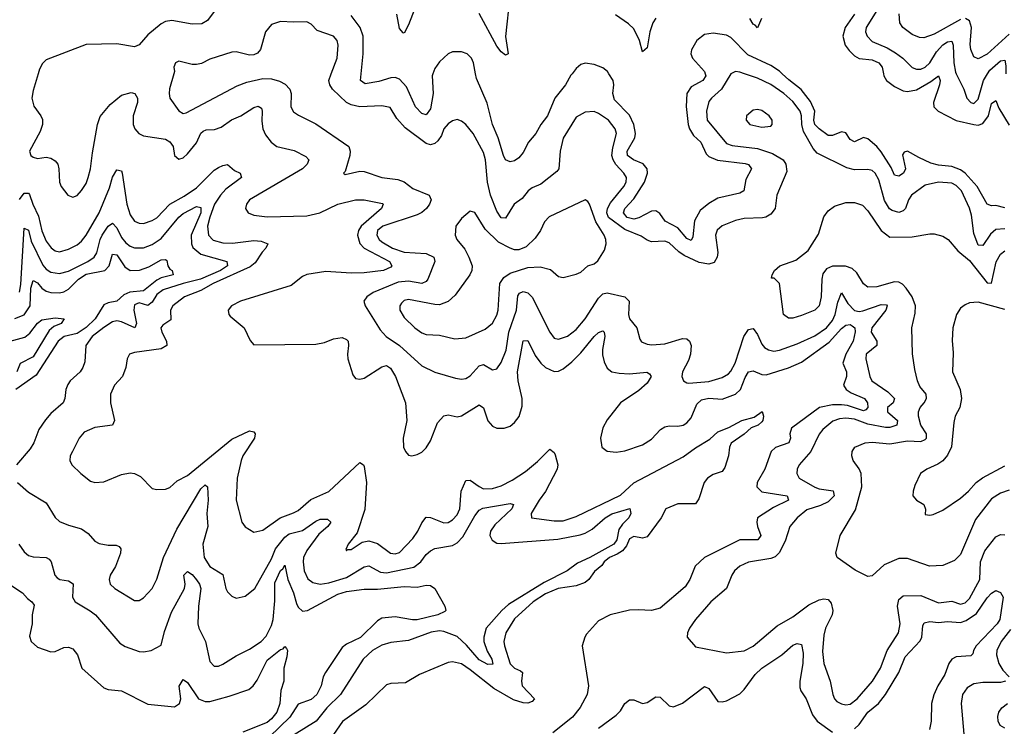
# Model space of a CAD drawing. Header units: inches. Extents: x 1694797 to 1849917, y 907313 to 1017959.
# Tile 452 of 656: x 1771290 to 1775748, y 967046 to 970245. Entities that reach past the tile are written whole.
import ezdxf

# ---------------------------------------------------------------- set-up
doc = ezdxf.new("R2010")
doc.units = ezdxf.units.IN
doc.header["$MEASUREMENT"] = 0
doc.layers.add('B7976', color=7, linetype='Continuous')
doc.layers.add('B7977', color=7, linetype='Continuous')

msp = doc.modelspace()

# ---------------------------------------------------------------- linework, layer by layer
at = {"layer": 'B7976', "color": 5}
for points, elevation in [([(1771372.9, 970000), (1771350, 969923.7), (1771345, 969890), (1771352.9, 969852.9), (1771384.5, 969810), (1771392.2, 969792.2), (1771393.2, 969770), (1771381.7, 969738.3), (1771333.4, 969650), (1771340.5, 969630), (1771350, 969622.4), (1771370, 969617), (1771410, 969622), (1771430, 969617.7), (1771450, 969605.5), (1771461.9, 969590), (1771467.5, 969570), (1771469.5, 969510), (1771478, 969490), (1771507.1, 969450), (1771530, 969441.4), (1771550, 969449.4), (1771570, 969471), (1771590, 969503.5), (1771599.7, 969530), (1771610.8, 969570), (1771618.7, 969641.3), (1771642.1, 969770), (1771653.4, 969806.6), (1771698.9, 969861.1), (1771750, 969902.9), (1771794.9, 969914.9), (1771810.9, 969910.9), (1771822.9, 969890), (1771822.5, 969870), (1771803.2, 969810), (1771803.7, 969770), (1771810.8, 969750), (1771829.5, 969729.5), (1771850, 969718.9), (1771950, 969703.2), (1771970, 969692.5), (1771983.9, 969670), (1771990.1, 969630.1), (1772010, 969612.9), (1772030, 969619.1), (1772050, 969636.8), (1772090, 969687.5), (1772109.5, 969730.5), (1772120.1, 969739.9), (1772133.2, 969746.8), (1772171.6, 969748.4), (1772202.1, 969757.9), (1772248.9, 969791.1), (1772290.8, 969809.2), (1772350, 969846.9), (1772370, 969853.9), (1772384.6, 969844.6), (1772387.8, 969830), (1772385.8, 969785.8), (1772390.2, 969750), (1772403.2, 969723.2), (1772428.1, 969690), (1772454.4, 969670), (1772532.9, 969652.9), (1772585.6, 969625.6), (1772599.3, 969610), (1772591, 969590), (1772569.5, 969570), (1772330.7, 969430), (1772316, 969410), (1772311.8, 969390), (1772324.8, 969370), (1772350, 969359.9), (1772410, 969352), (1772590, 969357.6), (1772648.9, 969370), (1772730, 969410.1), (1772810, 969429.2), (1772850, 969428.9), (1772932.4, 969412.4), (1772935.2, 969410), (1772928, 969390), (1772836, 969310), (1772823.2, 969290), (1772818.8, 969270), (1772830, 969231), (1772850, 969210.6), (1772964.1, 969150), (1772974.8, 969130), (1772970, 969125.2), (1772937.6, 969110), (1772850, 969099.3), (1772790, 969097.7), (1772675.2, 969104.8), (1772590, 969090.8), (1772570, 969082), (1772518.4, 969041.6), (1772290, 968970.4), (1772249.2, 968950), (1772233.2, 968930), (1772236.9, 968910), (1772243, 968903), (1772305.5, 968850), (1772332.9, 968792.9), (1772350, 968773), (1772630, 968775.4), (1772670, 968784.1), (1772710, 968800.1), (1772750, 968805.7), (1772770, 968797.6), (1772776.9, 968790), (1772779.1, 968770), (1772773.1, 968730), (1772776, 968710), (1772797.4, 968637.4), (1772810, 968620.5), (1772830, 968617), (1772850, 968621.5), (1772930, 968674), (1772950, 968679.8), (1772967.8, 968667.8), (1772991.1, 968630), (1773036.8, 968510), (1773042.9, 968430), (1773025.5, 968350), (1773027.8, 968310), (1773036, 968290), (1773050, 968273.7), (1773064.7, 968270), (1773090, 968276), (1773110, 968287.6), (1773130, 968307.2), (1773150, 968338.9), (1773180.9, 968419.1), (1773210, 968450.9), (1773230, 968455.9), (1773270, 968447.3), (1773290, 968451.6), (1773370, 968501.4), (1773390, 968487.2), (1773410, 968428.9), (1773430, 968404.4), (1773450, 968395.2), (1773483.9, 968396.1), (1773510, 968405.2), (1773530, 968421.2), (1773551.4, 968448.6), (1773564.2, 968495.8), (1773564.3, 968530), (1773546.4, 968610), (1773543.7, 968650), (1773570, 968791.5), (1773590, 968792.4), (1773624.3, 968724.3), (1773650, 968689.4), (1773670, 968670.9), (1773710, 968652.6), (1773730, 968653.7), (1773750, 968663.8), (1773790, 968696.2), (1773830, 968737.4), (1773890, 968811.3), (1773910, 968828.4), (1773930, 968836.5), (1773936.5, 968830), (1773938.8, 968810), (1773928, 968752), (1773927.9, 968727.9), (1773935.4, 968695.4), (1773950, 968667.1), (1773971.2, 968651.2), (1774004.1, 968644.1), (1774050, 968641.1), (1774129.3, 968649.3), (1774141.8, 968641.8), (1774148.3, 968630), (1774130, 968599.8), (1774093.1, 968566.9), (1774009.3, 968510), (1773950, 968433.3), (1773930, 968396.8), (1773920.1, 968350), (1773924.9, 968310), (1773950, 968292.2), (1773990, 968287.5), (1774030, 968293.5), (1774110, 968319.8), (1774150, 968345.7), (1774191, 968389), (1774210, 968401.5), (1774230, 968406.2), (1774270, 968404.5), (1774293.8, 968410), (1774310, 968420.1), (1774330, 968442.2), (1774355.7, 968504.3), (1774376.4, 968523.6), (1774410, 968531.6), (1774470, 968526.9), (1774531, 968549), (1774554, 968570), (1774574.5, 968625.5), (1774590, 968650.8), (1774610, 968655.1), (1774650, 968638.5), (1774670, 968636.8), (1774770, 968669.2), (1774830, 968694.9), (1774954.9, 968785.1), (1775010, 968847.2), (1775030, 968862.5), (1775050, 968864.6), (1775059.3, 968859.3), (1775070.6, 968850), (1775071.9, 968831.9), (1775064.2, 968790), (1775031, 968730), (1775016.9, 968690), (1775033.6, 968650), (1775033, 968630), (1775020.4, 968590), (1775032.5, 968570), (1775055.1, 968555.1), (1775114.8, 968530), (1775129.1, 968510), (1775129.5, 968490), (1775121.2, 968478.8), (1775110, 968473.7), (1775037.6, 968497.6), (1775010, 968500.8), (1774970, 968501.3), (1774911.4, 968488.6), (1774784.8, 968395.2), (1774776.8, 968370), (1774779.3, 968350), (1774771.6, 968330), (1774711.2, 968308.8), (1774692.5, 968290), (1774663.9, 968210), (1774629, 968150), (1774627.3, 968130), (1774650, 968107.6), (1774764.9, 968090), (1774770.2, 968070.2), (1774703.4, 968036.6), (1774630.9, 967990), (1774626.7, 967970), (1774629.6, 967950.4), (1774645.1, 967910), (1774631.7, 967890), (1774549.7, 967890.3), (1774389.6, 967810.4), (1774348.3, 967771.7), (1774324.6, 967710), (1774302.2, 967677.8), (1774190, 967581.4), (1774150, 967569.8), (1774090, 967574.1), (1774050, 967571.7), (1773963, 967550), (1773910, 967523.5), (1773856.2, 967463.8), (1773847.9, 967450), (1773836.5, 967410), (1773865.5, 967230), (1773859.2, 967190), (1773828.1, 967131.9), (1773792.9, 967087.1), (1773703.2, 967016.8)], 720), ([(1771987.6, 970000), (1771967.7, 969932.3), (1771965.6, 969910), (1771969.6, 969889.6), (1772010, 969831.5), (1772030, 969820.8), (1772042.7, 969822.7), (1772274.8, 969945.2), (1772317.5, 969962.5), (1772390, 969979.1), (1772430, 969976.6), (1772466.1, 969966.1), (1772492.3, 969952.3), (1772512.9, 969930), (1772519.3, 969910), (1772517.7, 969850), (1772530, 969827.2), (1772551.9, 969811.9), (1772630, 969773.2), (1772780.2, 969670), (1772786.4, 969650), (1772784.5, 969630), (1772763, 969557), (1772756, 969550), (1772763.8, 969543.8), (1772830, 969559.7), (1772850, 969557.1), (1772930, 969530.1), (1773002, 969522), (1773030.6, 969510.6), (1773070, 969480.6), (1773143.1, 969450), (1773152.1, 969430), (1773144.6, 969410), (1773130.9, 969390), (1773110, 969371.3), (1773090, 969361.1), (1772933.4, 969310), (1772910.2, 969290), (1772906.5, 969270), (1772917.1, 969250), (1772930, 969238.8), (1772977.2, 969210), (1773030, 969193.1), (1773130, 969186.2), (1773164.8, 969170), (1773169.6, 969150), (1773137.6, 969070), (1773130, 969059.9), (1773110, 969051.3), (1773050, 969060.7), (1773003.7, 969056.3), (1772890.8, 969009.2), (1772861.3, 968990), (1772848.4, 968970), (1772853.7, 968950), (1772921.1, 968841.1), (1772949, 968810), (1773009.7, 968769.7), (1773110, 968678), (1773170, 968649.2), (1773262.3, 968622.3), (1773290, 968617.2), (1773310, 968620.2), (1773330, 968632.1), (1773370, 968678), (1773390, 968683.5), (1773430, 968659.7), (1773450, 968663.6), (1773470, 968692.6), (1773491.6, 968748.4), (1773504.2, 968830), (1773539.3, 968930), (1773545.8, 968994.2), (1773553.2, 969006.8), (1773570, 969013.6), (1773590, 969007.8), (1773610, 968989.2), (1773690, 968830.3), (1773710, 968803.1), (1773730, 968798.5), (1773770, 968812.3), (1773810, 968843), (1773850, 968890.2), (1773910, 968984.1), (1773930, 969004.1), (1773950, 969008.4), (1774030.3, 968990), (1774049.3, 968970), (1774046.9, 968910), (1774050.9, 968890.9), (1774084.5, 968850), (1774098, 968798), (1774105.8, 968785.8), (1774130, 968775.8), (1774152.6, 968772.6), (1774210, 968778.1), (1774290, 968801.7), (1774310, 968799.8), (1774322.7, 968790), (1774330.6, 968770), (1774327.5, 968730), (1774318, 968702), (1774290.2, 968650), (1774287.1, 968630), (1774295.8, 968610), (1774310, 968600.2), (1774319.6, 968599.6), (1774410, 968607.6), (1774470, 968625.7), (1774498.3, 968641.7), (1774510, 968653.6), (1774529.9, 968690), (1774568.5, 968810), (1774590, 968841.6), (1774610, 968846.7), (1774630, 968820.3), (1774650, 968776.5), (1774661.6, 968761.6), (1774679.5, 968750), (1774705, 968745), (1774730, 968749.1), (1774810, 968776.9), (1774890, 968813.6), (1774942.9, 968850), (1774970, 968883), (1774982.3, 968910), (1774994.3, 968965.7), (1775010, 969008.2), (1775039.7, 968959.7), (1775070, 968928.3), (1775090, 968923.8), (1775106.6, 968926.6), (1775190, 968956.1), (1775213.9, 968953.9), (1775216.9, 968950), (1775210.8, 968930), (1775147.4, 968850), (1775144.6, 968830), (1775170.8, 968790), (1775171, 968770), (1775122.7, 968730), (1775120.7, 968710), (1775139.5, 968630), (1775148.5, 968610), (1775220.9, 968560.9), (1775250.1, 968530), (1775244.2, 968510), (1775218.3, 968490), (1775218.4, 968470), (1775264.1, 968430), (1775261.7, 968410), (1775230, 968398.4), (1775210, 968398.7), (1775130, 968414), (1775070, 968436.4), (1775030, 968441.3), (1775002, 968438), (1774972.1, 968427.9), (1774926.4, 968390), (1774910, 968368), (1774871.8, 968290), (1774819.1, 968230), (1774809.2, 968210), (1774808.1, 968190), (1774818.5, 968170), (1774890, 968128.2), (1774910, 968121.2), (1774972.7, 968112.7), (1774978, 968090), (1774950, 968062.4), (1774915.1, 968044.9), (1774853.9, 968026.1), (1774809.3, 967990), (1774776.9, 967950), (1774756.3, 967883.7), (1774729, 967831), (1774710, 967813.3), (1774690, 967805.3), (1774590, 967788.9), (1774550, 967771.5), (1774526.9, 967750), (1774514.3, 967730), (1774490.3, 967670), (1774418.5, 967610), (1774350, 967529.7), (1774322.2, 967490), (1774313.1, 967470), (1774312.4, 967450), (1774350, 967406), (1774490, 967378.8), (1774570, 967388.4), (1774610, 967409.3), (1774719.6, 967500.4), (1774790, 967541.2), (1774863.4, 967596.6), (1774910, 967618.4), (1774930, 967623.7), (1774950, 967620.7), (1774963.9, 967603.9), (1774970.7, 967570), (1774967.7, 967550), (1774938.8, 967490), (1774930, 967458), (1774924.2, 967384.2), (1774930.1, 967330.1), (1774959.3, 967250), (1774970.7, 967190.7), (1774979.7, 967170), (1774990, 967158.8), (1775010, 967147.9), (1775030, 967144), (1775050, 967146.3), (1775081.4, 967170), (1775151.2, 967250), (1775187.7, 967310), (1775217.2, 967390), (1775269.2, 967470), (1775275.9, 967510), (1775264, 967590), (1775270, 967620.3), (1775290, 967637.3), (1775370, 967638.8), (1775450, 967604.8), (1775510, 967612.1), (1775550, 967598.3), (1775570, 967605), (1775590, 967625.3), (1775636.4, 967710), (1775639.5, 967790), (1775659.4, 967840.6), (1775710, 967904.2), (1775730, 967913.8), (1775750, 967912.6)], 740), ([(1774509.8, 970000), (1774467.8, 969930), (1774421.7, 969890), (1774410, 969874), (1774399.2, 969830), (1774402.6, 969790), (1774490, 969684.1), (1774515, 969675), (1774630, 969661.3), (1774698.5, 969638.5), (1774745.9, 969610), (1774759, 969590), (1774762.7, 969557.3), (1774718.5, 969450), (1774710.2, 969390), (1774690, 969365.1), (1774668.5, 969351.5), (1774652.7, 969347.3), (1774570, 969345.4), (1774530, 969336.3), (1774470, 969312.2), (1774447.4, 969292.6), (1774440.5, 969270), (1774450.6, 969190.6), (1774447.8, 969170), (1774434.1, 969145.9), (1774410, 969137.7), (1774365.9, 969145.9), (1774297.9, 969177.9), (1774273.8, 969193.8), (1774230, 969234.6), (1774210, 969241.5), (1774150, 969238.7), (1774130, 969246.3), (1774104.3, 969264.3), (1774030, 969294.3), (1773955.7, 969350), (1773947.9, 969370), (1773951, 969390), (1773965, 969415), (1774025.6, 969490), (1774036.2, 969510), (1774037, 969530), (1774025.4, 969550), (1773989, 969589), (1773976.6, 969610), (1773971.5, 969630), (1773975, 969665), (1773992, 969730), (1773986.4, 969750), (1773955.9, 969790), (1773910, 969820.6), (1773890, 969829), (1773850, 969826.6), (1773810, 969803.1), (1773750, 969707.8), (1773736.1, 969650), (1773730.2, 969570), (1773722.1, 969557.9), (1773650, 969500.8), (1773610, 969482.9), (1773592.6, 969470), (1773564.4, 969435.6), (1773527.8, 969410), (1773490, 969345.8), (1773470, 969347.4), (1773450, 969378.2), (1773421.4, 969450), (1773408.4, 969510), (1773398, 969610), (1773390, 969643), (1773342.6, 969730), (1773310, 969770.9), (1773290, 969785.4), (1773270, 969792.8), (1773250, 969786.3), (1773230, 969774), (1773210.3, 969750), (1773199.2, 969720.8), (1773182.9, 969697.1), (1773170, 969685), (1773150, 969678.1), (1773130, 969684.7), (1773035.6, 969755.6), (1772997.2, 969797.2), (1772967.1, 969847.1), (1772930, 969855.5), (1772830, 969849.9), (1772790, 969859.5), (1772769.9, 969869.9), (1772705.6, 969930), (1772693.6, 969950), (1772688.9, 969970), (1772700.1, 970000)], 740), ([(1773160.9, 970000), (1773157.1, 969990), (1773162.4, 969910), (1773150, 969841.1), (1773130, 969813.8), (1773110, 969819.8), (1773082.1, 969850), (1773040.3, 969940.3), (1773010, 969975.5), (1772990, 969983.2), (1772970, 969981.3), (1772915.1, 969964.9), (1772853.9, 969953.9), (1772832.4, 969970), (1772835.6, 970000)], 720), ([(1773790.4, 970000), (1773785.8, 969994.2), (1773760.6, 969950), (1773712.6, 969890), (1773679, 969810), (1773649.3, 969770), (1773627, 969730), (1773594, 969690), (1773570, 969643.1), (1773550, 969619.8), (1773530, 969605.1), (1773510, 969601), (1773490, 969609.7), (1773480.2, 969630), (1773456.4, 969710), (1773430.3, 969770), (1773406.7, 969866.7), (1773358.2, 969978.2), (1773353.9, 970000)], 720), ([(1774393.2, 970000), (1774396.2, 969990), (1774382.9, 969970), (1774330, 969941.4), (1774310.1, 969910), (1774307.5, 969852.5), (1774315.7, 969770), (1774321.7, 969750), (1774340.7, 969720.7), (1774373.8, 969690), (1774398.2, 969638.2), (1774410, 969624.8), (1774448.6, 969608.6), (1774574.3, 969594.3), (1774589.5, 969589.5), (1774603.5, 969570), (1774578.1, 969521.9), (1774568.9, 969470), (1774550, 969460.2), (1774450, 969437), (1774410, 969413.3), (1774370, 969380.6), (1774345.5, 969334.5), (1774338.2, 969261.8), (1774330, 969245.9), (1774310, 969254), (1774270, 969301.8), (1774212.8, 969332.8), (1774187.4, 969367.4), (1774170, 969378.9), (1774150, 969377.8), (1774092.8, 969347.2), (1774070, 969342.5), (1774040.7, 969350), (1774023.2, 969370), (1774029.4, 969390), (1774070, 969433.2), (1774119.4, 969510), (1774132.6, 969550), (1774131.1, 969570), (1774112.5, 969592.5), (1774069, 969610), (1774041.4, 969630), (1774039.5, 969650), (1774074.7, 969710), (1774077.2, 969730), (1774070.6, 969770), (1774050, 969813.1), (1773982.4, 969882.4), (1773975.6, 969910), (1773979.9, 969950), (1773976.9, 969970), (1773957.9, 970000)], 720), ([(1775750, 969298.5), (1775710, 969294.5), (1775685.9, 969274.1), (1775650, 969222.5), (1775630, 969223.7), (1775610, 969276.3), (1775599.5, 969359.5), (1775590, 969392), (1775554.3, 969470), (1775530, 969494.9), (1775510, 969504.5), (1775450, 969509.4), (1775390, 969496.2), (1775327.2, 969450), (1775314.7, 969430), (1775300.7, 969390), (1775290, 969379), (1775270, 969372.4), (1775240.4, 969380.4), (1775228.6, 969388.6), (1775205.7, 969425.7), (1775179.5, 969519.5), (1775162.9, 969550), (1775150, 969561.4), (1775130, 969566.9), (1775070, 969564.7), (1775034.8, 969574.8), (1774901.1, 969641.1), (1774882.2, 969662.2), (1774839.1, 969739.1), (1774830.5, 969770), (1774828.9, 969810), (1774823.1, 969830), (1774790, 969874.5), (1774750, 969909.9), (1774690, 969951.9), (1774630, 969979.6), (1774571.4, 970000)], 740), ([(1775750, 969392.7), (1775710, 969403.4), (1775690, 969401.4), (1775670, 969409.8), (1775625.6, 969490), (1775570.3, 969550.3), (1775550, 969565.3), (1775510, 969580.3), (1775450, 969586.6), (1775415.7, 969595.7), (1775360.3, 969620.3), (1775310, 969649.2), (1775294.2, 969645.8), (1775287.3, 969632.7), (1775300.3, 969570), (1775291.7, 969550), (1775270, 969536.1), (1775250, 969541.2), (1775235.2, 969575.2), (1775190, 969646.4), (1775170, 969670.9), (1775130, 969705.6), (1775110, 969711.6), (1775070, 969691.6), (1775050, 969703.1), (1775030, 969732.8), (1775010, 969737.7), (1774970, 969720.3), (1774950, 969721), (1774909.4, 969750), (1774889.3, 969770), (1774885.1, 969790), (1774889.7, 969830), (1774870, 969874.9), (1774828.7, 969928.7), (1774772, 969972), (1774742.1, 970000)], 720), ([(1775200.7, 970000), (1775202.6, 969990), (1775214, 969970), (1775250, 969942), (1775290, 969922.1), (1775310, 969919.1), (1775350, 969927.9), (1775415.3, 969964.7), (1775450, 969991.1), (1775456.8, 969970), (1775455, 969950), (1775427.1, 969870), (1775428.5, 969850), (1775447.7, 969830), (1775530, 969788.7), (1775610, 969770.1), (1775630, 969768), (1775650, 969774.6), (1775675.8, 969810), (1775690, 969865.7), (1775710, 969878.3), (1775723.5, 969843.5), (1775770, 969767.3)], 720), ([(1775530.1, 970000), (1775565, 969930), (1775578.8, 969890), (1775596.3, 969870), (1775610, 969865.6), (1775630, 969884.6), (1775653.5, 969970), (1775672.3, 970000)], 740), ([(1771288.5, 969431.5), (1771310, 969459.5), (1771330, 969459.4), (1771333.7, 969453.7), (1771348.7, 969410), (1771375.2, 969355.2), (1771390, 969289.1), (1771410, 969241.8), (1771431.8, 969211.8), (1771450, 969198.7), (1771470, 969194.6), (1771510, 969206), (1771550, 969225.8), (1771570, 969242.3), (1771590, 969268.7), (1771649.5, 969370.5), (1771696.9, 969483.1), (1771710, 969531.3), (1771730, 969565.5), (1771750, 969560.3), (1771753.9, 969550), (1771774.4, 969410), (1771790, 969360.7), (1771810, 969333.4), (1771830, 969323.7), (1771850, 969322.6), (1771890, 969335.4), (1771910, 969347.3), (1771969.9, 969410), (1772034.7, 969445.3), (1772090, 969483.8), (1772170, 969564), (1772190, 969575.7), (1772210, 969585.4), (1772230, 969588.7), (1772261.8, 969561.8), (1772287.1, 969550), (1772293.7, 969530), (1772223, 969477), (1772198.7, 969450), (1772172.2, 969410), (1772150, 969351.3), (1772140.1, 969310), (1772145.1, 969270), (1772166.3, 969246.3), (1772210, 969234.4), (1772253.5, 969233.5), (1772350, 969244.6), (1772382.9, 969242.9), (1772413.6, 969230), (1772404.3, 969210), (1772386.9, 969193.1), (1772355.5, 969144.5), (1772333.5, 969126.5), (1772166.3, 969050), (1772110, 969018.8), (1772035.2, 968990), (1771982.6, 968950), (1771973.1, 968930), (1771974.1, 968885.9), (1771938.4, 968861.6), (1771928.8, 968850), (1771933.6, 968830), (1771954.2, 968790), (1771955.7, 968770), (1771930, 968755.4), (1771810, 968738), (1771786.7, 968730), (1771776.5, 968710), (1771770.2, 968670), (1771755.6, 968630), (1771718.6, 968590), (1771701.1, 968550), (1771700.2, 968510), (1771718.3, 968430), (1771710.4, 968410), (1771630, 968399.1), (1771582.1, 968377.9), (1771559.2, 968350), (1771528, 968290), (1771518.5, 968270), (1771516, 968250), (1771524.9, 968230), (1771567, 968190), (1771610, 968156.5), (1771630, 968149.1), (1771670, 968152.9), (1771750, 968185.6), (1771790, 968193.7), (1771810.1, 968190.1), (1771836.4, 968176.4), (1771890, 968122), (1771910, 968117.4), (1771950, 968119.6), (1771970, 968127.6), (1772002.9, 968157.1), (1772050, 968181.6), (1772250, 968346.2), (1772330, 968382.9), (1772350, 968378.9), (1772355.6, 968370), (1772352.5, 968350), (1772299.8, 968270), (1772292.9, 968250), (1772274.7, 968170), (1772269.1, 968070), (1772296, 967970), (1772310, 967948.4), (1772350, 967924.9), (1772390, 967934.4), (1772469.5, 967990.5), (1772530, 968012.1), (1772550, 968023.7), (1772607.4, 968072.6), (1772690, 968108.4), (1772830, 968239.7), (1772845.7, 968230), (1772850, 968222), (1772859.7, 968150), (1772852.2, 968027.8), (1772817.6, 967922.4), (1772777.1, 967870), (1772766.2, 967846.2), (1772770, 967841), (1772774.2, 967845.8), (1772790, 967846.3), (1772841, 967879), (1772870, 967885), (1772910, 967873.7), (1772968, 967830), (1772990, 967826.6), (1773010, 967833.5), (1773070, 967896.3), (1773092.7, 967930), (1773110, 967967.6), (1773130, 967992.2), (1773150, 967991.1), (1773210, 967967.5), (1773230, 967968.7), (1773250, 967981), (1773270, 968003), (1773283.1, 968030), (1773288.5, 968110), (1773310, 968158.9), (1773330, 968160.8), (1773370, 968131), (1773390, 968121.7), (1773430, 968122), (1773470, 968134.8), (1773519.8, 968160.2), (1773579.9, 968200.1), (1773634.5, 968245.5), (1773690, 968301.1), (1773710, 968285), (1773714.6, 968274.6), (1773725.9, 968230), (1773723.5, 968210), (1773671.1, 968108.9), (1773641, 968070), (1773606, 968010), (1773607.7, 967990), (1773710, 967975.7), (1773750, 967976.6), (1773810, 967996.6), (1774010, 968092.4), (1774070, 968148.8), (1774294.3, 968265.7), (1774350, 968307.2), (1774414.8, 968345.2), (1774450, 968379.1), (1774500.8, 968399.2), (1774559.3, 968430), (1774614.6, 968445.4), (1774651.2, 968471.2), (1774658, 968450), (1774655.2, 968430), (1774650, 968424.3), (1774632.6, 968410), (1774602.3, 968397.7), (1774570, 968369.2), (1774511.6, 968328.4), (1774503.5, 968310), (1774499.1, 968270), (1774482.8, 968217.2), (1774470, 968200.2), (1774430, 968186.5), (1774404.3, 968170), (1774388.8, 968150), (1774364.3, 968075.7), (1774350, 968053.4), (1774270, 968052.7), (1774215, 968030), (1774193.6, 967990), (1774130, 967903.4), (1774110, 967897.4), (1774070, 967904.7), (1774050, 967895.2), (1774036.7, 967863.3), (1774019, 967841), (1773995.1, 967824.9), (1773960.4, 967810), (1773936.6, 967790), (1773925.7, 967774.3), (1773892.9, 967747.1), (1773866.8, 967710), (1773850, 967697.1), (1773810, 967681.6), (1773727.2, 967670), (1773670, 967645.6), (1773614.4, 967610), (1773530, 967532.5), (1773491.1, 967470), (1773482, 967430), (1773484.6, 967410), (1773510, 967328.8), (1773530, 967309.2), (1773557.9, 967297.9), (1773566.2, 967290), (1773561.3, 967250), (1773565.3, 967230), (1773620.2, 967170), (1773610, 967157.8), (1773590, 967151), (1773570, 967152.2), (1773525.8, 967165.8), (1773436.6, 967216.6), (1773330, 967302.4), (1773290, 967328.9), (1773250, 967337.6), (1773230, 967334.8), (1773100, 967280), (1773036.9, 967243.1), (1772970, 967239.2), (1772950, 967233.7), (1772856.4, 967143.6), (1772751.7, 967068.3), (1772711, 967009)], 680), ([(1771288.9, 969011.1), (1771294.1, 969045.9), (1771310, 969301.1), (1771330, 969291.7), (1771342.2, 969242.2), (1771393.9, 969133.9), (1771410, 969115.3), (1771430, 969102.4), (1771470, 969095.3), (1771510, 969107), (1771597.7, 969150), (1771626.2, 969170), (1771639, 969190), (1771653.5, 969250), (1771662.7, 969270), (1771690, 969310.2), (1771710, 969323.2), (1771730, 969302.6), (1771750, 969259.4), (1771770, 969234.7), (1771790, 969219.8), (1771810, 969212.3), (1771850, 969212.7), (1771890, 969226.6), (1771930, 969253.9), (1772010, 969350.1), (1772030, 969367.4), (1772090, 969398.8), (1772110, 969394.9), (1772110, 969369.9), (1772066.3, 969270), (1772067.1, 969230), (1772073, 969213), (1772110, 969182.7), (1772227.7, 969150), (1772230.1, 969130), (1772198.4, 969110), (1772107.9, 969070), (1772030, 969051.1), (1771938.8, 969021.2), (1771910, 969001), (1771890, 968966.4), (1771870, 968950.4), (1771830, 968962.7), (1771810, 968953.6), (1771806.4, 968930), (1771817.9, 968870), (1771810.3, 968850), (1771750, 968876.7), (1771730, 968881.1), (1771710, 968877.1), (1771670, 968852.1), (1771617.5, 968810), (1771589, 968770), (1771584.3, 968695.7), (1771576.1, 968670), (1771562.6, 968650), (1771517.4, 968610), (1771507, 968593), (1771498.5, 968570), (1771494.3, 968530), (1771486, 968510), (1771430, 968462.7), (1771406.5, 968433.5), (1771376.5, 968390), (1771353.8, 968330), (1771337.5, 968302.5), (1771275.8, 968230)], 660), ([(1775770, 968115.1), (1775730, 968102.1), (1775690, 968075.7), (1775617.8, 967982.2), (1775550, 967823.1), (1775523.1, 967796.9), (1775470, 967774.3), (1775408.5, 967771.5), (1775310, 967805.8), (1775270, 967805.7), (1775203.3, 967776.7), (1775150, 967728), (1775130, 967723.8), (1775072.4, 967752.4), (1774990.4, 967810.4), (1774984.4, 967830), (1775004.9, 967910), (1775073.8, 968026.2), (1775103.5, 968130), (1775099.6, 968190), (1775091.3, 968211.3), (1775063.1, 968250), (1775057, 968270), (1775058.7, 968290), (1775070.5, 968310), (1775118, 968330), (1775150, 968331.9), (1775230, 968324.5), (1775310, 968338.1), (1775370, 968336.1), (1775390, 968343.8), (1775395.8, 968350), (1775395.6, 968370), (1775369.7, 968410), (1775359.3, 968450), (1775359.5, 968470), (1775367.3, 968490), (1775385.3, 968510), (1775395.1, 968530), (1775394, 968550), (1775364.7, 968584.7), (1775355.2, 968610), (1775342, 968662), (1775332.8, 968732.8), (1775329.1, 968850), (1775343.8, 968916.2), (1775345.6, 968950), (1775330.1, 968990.1), (1775304.2, 969030), (1775287.2, 969047.2), (1775270, 969056), (1775250, 969057.8), (1775170, 969035.3), (1775130, 969034.7), (1775110, 969049.1), (1775079.4, 969099.4), (1775059, 969119), (1775029.3, 969129.3), (1774970, 969129.1), (1774942.3, 969117.7), (1774925.7, 969094.3), (1774921.1, 969070), (1774918.9, 968990), (1774910, 968949.1), (1774889.6, 968930), (1774830, 968905.2), (1774790, 968894), (1774770, 968893.7), (1774748.8, 968910), (1774730.4, 969050.4), (1774706, 969074), (1774694, 969074), (1774696, 969090), (1774707.3, 969110), (1774731, 969130), (1774803.2, 969156.8), (1774859.8, 969200.2), (1774906.3, 969273.7), (1774930, 969352.7), (1774950, 969379.5), (1774979.4, 969400.6), (1775030, 969417.6), (1775070, 969417.2), (1775105.4, 969405.4), (1775130, 969379.7), (1775190.4, 969290.4), (1775230, 969260.3), (1775330, 969261.4), (1775410, 969275.6), (1775430, 969275.6), (1775470, 969265.3), (1775493.7, 969250), (1775538, 969198), (1775590, 969154), (1775670, 969054), (1775690, 969051.5), (1775711.3, 969148.7), (1775730, 969182.8), (1775750, 969198)], 760), ([(1771268.1, 968891.9), (1771310, 968909.2), (1771336.6, 968950), (1771339.8, 969030), (1771350, 969063.5), (1771370, 969054.3), (1771389.8, 969029.8), (1771410, 969015.3), (1771430, 969009.6), (1771470, 969009), (1771490, 969013.4), (1771510, 969025.4), (1771556, 969070), (1771590, 969092.1), (1771674.9, 969110), (1771694, 969130), (1771710, 969183.6), (1771730, 969179.8), (1771765.8, 969125.8), (1771790, 969109.7), (1771831.4, 969111.4), (1771874.2, 969125.8), (1771930, 969157.4), (1771950, 969159.6), (1771955.2, 969155.2), (1771959.8, 969130), (1771970, 969114.9), (1771979.3, 969110), (1771983.7, 969090), (1771930, 969076.2), (1771910, 969066.1), (1771850, 969017.6), (1771788.4, 969011.6), (1771760.8, 968999.2), (1771730, 968971), (1771690, 968963.4), (1771670, 968954.5), (1771632, 968890), (1771590, 968850.7), (1771550, 968824.8), (1771490.2, 968810), (1771463.4, 968790), (1771364, 968636), (1771271.9, 968570)], 640), ([(1775750, 968932.6), (1775630, 968966.4), (1775590, 968962.7), (1775570, 968953.7), (1775550, 968938.3), (1775531.3, 968910), (1775515, 968850), (1775512.5, 968792.5), (1775517, 968737), (1775512.8, 968650), (1775547.9, 968570), (1775553.6, 968530), (1775545.8, 968490), (1775526, 968450), (1775518.9, 968421.1), (1775508.5, 968311.5), (1775490, 968273.6), (1775470, 968248.3), (1775447.1, 968232.9), (1775397.1, 968210), (1775368.7, 968190), (1775343.2, 968136.8), (1775334.6, 968110), (1775334, 968090), (1775350.2, 968070.2), (1775384, 968050), (1775390.6, 968029.4), (1775390, 968004.7), (1775410, 968001.6), (1775425.1, 968005.1), (1775470, 968024.7), (1775550, 968078.8), (1775585.6, 968110), (1775620.3, 968150), (1775648.6, 968171.4), (1775750, 968225)], 780), ([(1771230, 968784.4), (1771312.3, 968807.7), (1771334.7, 968825.3), (1771370, 968871.1), (1771390, 968886), (1771450, 968894.6), (1771491.3, 968890), (1771478, 968870), (1771444, 968856), (1771422.9, 968837.1), (1771350, 968718.2), (1771292.3, 968687.7), (1771277, 968650)], 620), ([(1771279.3, 968150), (1771330, 968106.4), (1771410, 968057.8), (1771450, 967991.8), (1771470, 967973.8), (1771510, 967955.9), (1771570, 967939.6), (1771599.1, 967919.1), (1771630, 967884.9), (1771650, 967873.1), (1771690, 967866.5), (1771726.4, 967866.4), (1771739.9, 967859.9), (1771747.7, 967850), (1771746.7, 967830), (1771722.6, 967770), (1771699.1, 967730), (1771694.9, 967710), (1771699.6, 967690), (1771720.3, 967670), (1771810, 967614.9), (1771830, 967615.6), (1771850, 967627.2), (1771890, 967670.4), (1771910, 967712.7), (1771940.6, 967810), (1772001.2, 967938.8), (1772110, 968121.5), (1772130, 968138.6), (1772139.6, 968130), (1772142.7, 968070), (1772137.5, 968010), (1772140.8, 967950), (1772119.3, 967870), (1772125.3, 967810), (1772150, 967770.2), (1772210, 967733.7), (1772222.2, 967670), (1772230, 967654.4), (1772250, 967634.9), (1772270, 967625.7), (1772310, 967634.9), (1772354.8, 967670), (1772430, 967803.5), (1772448.3, 967850), (1772490, 967901.9), (1772510, 967917.6), (1772570, 967932.3), (1772630, 967975), (1772650, 967983.2), (1772683.8, 967983.8), (1772698.3, 967970), (1772684.2, 967950), (1772644, 967916), (1772590, 967841.5), (1772575.2, 967810), (1772573, 967790), (1772577, 967750), (1772594.3, 967714.3), (1772617, 967697), (1772650, 967689.5), (1772690, 967695.7), (1772770, 967720.3), (1772850, 967768.3), (1772870, 967772.2), (1772923.9, 967743.9), (1772950, 967740.5), (1773074.1, 967765.9), (1773106.3, 967790), (1773130, 967823.2), (1773150, 967841.1), (1773170, 967851.5), (1773250, 967865.1), (1773270, 967876.9), (1773295.5, 967904.5), (1773350, 967999.2), (1773370, 968024.8), (1773386.3, 968033.7), (1773510, 968054.2), (1773524.9, 968050), (1773518.4, 968030), (1773441.2, 967958.8), (1773420.8, 967930), (1773418.3, 967910), (1773428.2, 967888.2), (1773450, 967874.9), (1773470, 967873.2), (1773726, 967894), (1773827.1, 967912.9), (1773850, 967920.1), (1773881.2, 967938.8), (1773940.7, 967990), (1773970, 968008.1), (1774051.5, 968031.5), (1774056.2, 968010), (1774047.3, 967990), (1774018.7, 967961.3), (1774002.7, 967937.3), (1773993.4, 967890), (1773979.2, 967870), (1773871.7, 967810), (1773815.9, 967784.1), (1773768.1, 967750), (1773663.6, 967696.4), (1773503.1, 967596.9), (1773473, 967570), (1773401.1, 967490), (1773390.7, 967450), (1773391.4, 967430), (1773406.1, 967386.1), (1773428.1, 967350), (1773432.3, 967327.7), (1773410, 967326.4), (1773370, 967347.4), (1773313, 967413), (1773270, 967453.2), (1773210, 967475.5), (1773190, 967477.7), (1773153, 967473), (1773050, 967434), (1772970, 967425), (1772930, 967413.9), (1772886.4, 967390), (1772844.3, 967350), (1772741.5, 967190), (1772679.8, 967130), (1772632.1, 967070), (1772532.6, 967007.4)], 660), ([(1771285.1, 967870), (1771310, 967835.5), (1771330, 967819.3), (1771350, 967812.7), (1771410, 967810.2), (1771422.5, 967802.5), (1771432.1, 967790), (1771448.4, 967730), (1771458.7, 967718.7), (1771470.8, 967710.8), (1771510, 967704.8), (1771531.3, 967691.3), (1771527.9, 967630), (1771540.2, 967610), (1771608.8, 967568.8), (1771632.1, 967550), (1771742.3, 967422.3), (1771767.8, 967407.8), (1771830, 967384.5), (1771850, 967382.8), (1771885.2, 967390), (1771930, 967413.4), (1771944.6, 967475.4), (1771977.2, 967562.8), (1772035.6, 967670), (1772038.2, 967690), (1772032.4, 967730), (1772050, 967747.6), (1772070, 967733.9), (1772090, 967709.5), (1772103.6, 967690), (1772110.3, 967670.3), (1772099, 967590), (1772096.3, 967510), (1772100.6, 967490), (1772130.2, 967430), (1772150, 967339.3), (1772170, 967318.3), (1772190, 967319.1), (1772210, 967327.3), (1772270, 967365.4), (1772330, 967395.4), (1772382.7, 967430), (1772406.3, 967453.7), (1772430, 967502.6), (1772437.1, 967530), (1772445.3, 967614.7), (1772444.9, 967695.1), (1772470, 967751.7), (1772481.2, 967758.8), (1772490, 967775.6), (1772503, 967710), (1772529.1, 967650), (1772542.3, 967602.3), (1772550, 967584.7), (1772570, 967567.2), (1772592.3, 967570), (1772730, 967644.2), (1772770, 967656.3), (1772850, 967666.8), (1772910, 967666.3), (1773030, 967678.4), (1773090, 967675.3), (1773130, 967684.5), (1773150, 967683.2), (1773170, 967670.2), (1773214.3, 967590), (1773218.5, 967570), (1773214.1, 967565.9), (1773182.6, 967550), (1773090, 967528.1), (1773067.9, 967527.9), (1772990, 967541.8), (1772930, 967535.3), (1772910, 967523.2), (1772832, 967448), (1772770, 967418.7), (1772750, 967402.8), (1772673.8, 967290), (1772663.3, 967270), (1772655.3, 967230), (1772635, 967190), (1772610, 967166.8), (1772550, 967146.8), (1772512.2, 967087.8), (1772421, 966999)], 640), ([(1771250, 967685.7), (1771302, 967650), (1771324.5, 967624.5), (1771344.2, 967610), (1771354.4, 967594.4), (1771345.6, 967550), (1771346.3, 967510), (1771334.4, 967454.4), (1771341.7, 967430), (1771370, 967403.7), (1771430, 967383.1), (1771450, 967384.2), (1771490, 967402.7), (1771510, 967404.9), (1771530, 967396.5), (1771551.5, 967370), (1771570.3, 967310), (1771670, 967220.6), (1771690, 967212), (1771750, 967206.4), (1771870, 967146.2), (1771990, 967133.7), (1772013.4, 967150), (1772019, 967170), (1772012, 967228), (1772030, 967258), (1772050, 967244.9), (1772099, 967170), (1772130, 967158.3), (1772150, 967158.9), (1772237.5, 967182.5), (1772326.9, 967213.1), (1772346.6, 967230), (1772364.8, 967255.2), (1772410, 967345.5), (1772470, 967393.4), (1772482.8, 967397.2), (1772490, 967407.3), (1772498.3, 967398.3), (1772501.6, 967390), (1772499, 967361), (1772484.9, 967310), (1772485.5, 967250), (1772471.7, 967208.3), (1772468.1, 967150), (1772454, 967110), (1772430, 967079.8), (1772410, 967063.8), (1772300.6, 967019.4)], 620), ([(1775070, 967034.7), (1775090, 967055), (1775129.5, 967110.5), (1775178, 967150), (1775210, 967189.5), (1775269.9, 967290), (1775299.2, 967360.8), (1775367.5, 967432.5), (1775374.7, 967450), (1775378.9, 967501.1), (1775385.5, 967514.5), (1775410, 967521.2), (1775450, 967516.5), (1775490, 967520.8), (1775550, 967515.8), (1775575.5, 967524.5), (1775622.6, 967557.4), (1775670, 967628.4), (1775690, 967649.5), (1775710, 967661.2), (1775730, 967651.8), (1775743.1, 967630), (1775727.2, 967530), (1775716, 967510), (1775620.3, 967410), (1775607.9, 967390), (1775605.4, 967374.6), (1775595.6, 967364.4), (1775530, 967359.9), (1775510, 967349.9), (1775496.6, 967330), (1775479.2, 967280.8), (1775447.1, 967230), (1775429, 967189), (1775418.1, 967150), (1775416.1, 967070), (1775408.9, 967031.1)], 720), ([(1775775.6, 967484.4), (1775733.9, 967430), (1775714.2, 967390), (1775712.8, 967370), (1775723.5, 967330), (1775740.7, 967300.7), (1775769.2, 967270)], 740), ([(1773910, 967038), (1773990, 967096.1), (1774010, 967116.5), (1774030.3, 967149.7), (1774050, 967165.8), (1774070, 967165.9), (1774110, 967149.6), (1774130, 967154.4), (1774170, 967179.2), (1774190, 967177.8), (1774230, 967139), (1774250, 967134.6), (1774290, 967150.2), (1774390, 967225.8), (1774410, 967216.9), (1774450, 967158.9), (1774470, 967156.9), (1774490, 967161.5), (1774550, 967193.1), (1774570, 967212.7), (1774619.4, 967280.6), (1774650.2, 967309.8), (1774739.8, 967370), (1774790, 967412.8), (1774810, 967421.3), (1774830, 967417.1), (1774837.7, 967377.7), (1774836.2, 967330), (1774822.3, 967250), (1774822.2, 967222.2), (1774827.1, 967207.1), (1774851.1, 967171.1), (1774878.8, 967098.8), (1774900.2, 967070), (1774970, 967019.3)], 720), ([(1775754, 967250), (1775730, 967243.9), (1775650, 967244.5), (1775610, 967237.9), (1775580.4, 967219.6), (1775558.7, 967190), (1775553.1, 967150), (1775563.9, 967010)], 740), ([(1775750, 967037.4), (1775728.8, 967050), (1775719.6, 967070), (1775718.5, 967090), (1775723.2, 967110), (1775736.9, 967130), (1775762, 967150)], 760)]:
    msp.add_lwpolyline(points, dxfattribs=dict(at, elevation=elevation))
at = {"layer": 'B7976', "color": 5, "elevation": 760}
for points in [[(1774630, 969838.7), (1774610, 969835.6), (1774581.1, 969810), (1774578.7, 969790), (1774596.3, 969770), (1774650, 969758), (1774690, 969763.1), (1774696.9, 969770), (1774696.4, 969790), (1774683.5, 969810), (1774650, 969833.8)], [(1773850, 969429.5), (1773687.6, 969352.4), (1773666.5, 969330), (1773647.5, 969290), (1773623.6, 969256.4), (1773582.8, 969217.2), (1773550, 969202.9), (1773530, 969203.2), (1773510, 969209.9), (1773458.3, 969238.3), (1773397.1, 969297.1), (1773350, 969372.3), (1773330, 969378), (1773290, 969344.5), (1773263.7, 969310), (1773260.9, 969270), (1773269.1, 969250), (1773305.5, 969205.5), (1773323.9, 969170), (1773338.3, 969130), (1773337.4, 969110), (1773327.7, 969090), (1773262, 968998), (1773230, 968969.8), (1773190, 968954.6), (1773170, 968955.3), (1773050, 968977.4), (1773030, 968973.2), (1773018.2, 968961.8), (1773010.9, 968950), (1773011.5, 968930), (1773030, 968896.3), (1773078.5, 968850), (1773110, 968827.8), (1773130, 968819.5), (1773190, 968816.3), (1773259.5, 968799.5), (1773310, 968804.3), (1773396.6, 968843.4), (1773430, 968871.5), (1773450, 968907), (1773455.5, 968930), (1773464.2, 969050), (1773482.3, 969077.7), (1773510, 969097.7), (1773590, 969123.7), (1773646.2, 969126.2), (1773693.4, 969113.4), (1773730, 969082.4), (1773750, 969077.6), (1773810, 969092.2), (1773830, 969102.4), (1773862.7, 969130), (1773890, 969140.3), (1773907.5, 969152.5), (1773937.8, 969202.2), (1773944.5, 969230), (1773942.9, 969250), (1773935.7, 969270), (1773897.7, 969330), (1773870, 969409.5), (1773861.6, 969421.6)]]:
    msp.add_lwpolyline(points, close=True, dxfattribs=at)
at = {"layer": 'B7977', "color": 5}
for points, elevation in [([(1773090, 970322.3), (1773050, 970222), (1773030, 970183), (1773025.3, 970185.3), (1773010, 970205.2), (1772996.5, 970270)], 680), ([(1773509.4, 970350.6), (1773489.3, 970169.3), (1773501.3, 970090), (1773490, 970084.6), (1773470, 970099.8), (1773450, 970125), (1773370, 970272.4)], 680), ([(1772170, 970281.6), (1772139.3, 970240.7), (1772113.5, 970226.5), (1772070, 970224.1), (1771979.1, 970240.9), (1771950, 970237.3), (1771930, 970226.5), (1771870, 970176.9), (1771830, 970130.5), (1771810, 970121.3), (1771730, 970136), (1771590, 970132.5), (1771410, 970062.4), (1771393.4, 970046.6), (1771379.2, 970020.8), (1771372.9, 970000)], 720), ([(1775185.6, 970310), (1775122, 970210), (1775120.1, 970190), (1775126.4, 970170), (1775150, 970145.9), (1775217.2, 970117.2), (1775255.4, 970095.4), (1775288.7, 970070), (1775330, 970028.8), (1775350, 970021.1), (1775370, 970021), (1775390, 970029.1), (1775410, 970049.6), (1775441.5, 970098.5), (1775469.4, 970130.6), (1775490, 970144), (1775510, 970147.2), (1775517, 970130), (1775518.9, 970050), (1775526.7, 970006.7), (1775530.1, 970000)], 740), ([(1772700.1, 970000), (1772726.3, 970070), (1772732.2, 970130), (1772726.6, 970150), (1772709.7, 970170), (1772636.5, 970196.5), (1772610, 970225.1), (1772590, 970235.3), (1772530, 970233.2), (1772470, 970237), (1772430, 970223.1), (1772401.8, 970190), (1772379.6, 970110), (1772366.3, 970093.7), (1772350, 970085.1), (1772330, 970084.2), (1772270, 970099.7), (1772250, 970098), (1772150, 970066), (1772113.4, 970046.6), (1772090, 970041.5), (1772070, 970041.7), (1772010, 970057.6), (1771994.8, 970050), (1771988, 970030), (1771990.5, 970010), (1771987.6, 970000)], 740), ([(1772835.6, 970000), (1772845, 970090), (1772844.5, 970170), (1772831.7, 970210), (1772790, 970264.3)], 720), ([(1774170, 970251.8), (1774156.9, 970230), (1774143, 970190), (1774130, 970117.2), (1774110, 970099.5), (1774096.3, 970150), (1774070, 970203.4), (1774046, 970226), (1773987.2, 970267.2)], 680), ([(1774649, 970250), (1774630, 970207.3), (1774620.1, 970220.1), (1774610, 970224.5), (1774595, 970250)], 680), ([(1775070.1, 970270), (1775026.8, 970210), (1775016.1, 970170), (1775027.2, 970130), (1775045.6, 970105.6), (1775070, 970081.4), (1775090, 970068.7), (1775150, 970063.3), (1775179.8, 970050), (1775195.1, 970030), (1775200.7, 970000)], 720), ([(1775550, 970245.6), (1775430, 970179.9), (1775383, 970163), (1775363.8, 970163.8), (1775330, 970178), (1775288, 970210), (1775275.5, 970230), (1775271.7, 970271.7)], 760), ([(1775770, 970178.7), (1775670, 970088.2), (1775630, 970067.5), (1775610, 970076.5), (1775595.9, 970110), (1775593.1, 970133.1), (1775599.5, 970210), (1775590, 970239.3), (1775572.9, 970250)], 760), ([(1774742.1, 970000), (1774730, 970011.4), (1774690, 970037.1), (1774586.3, 970086.3), (1774510, 970163.4), (1774490, 970175), (1774430, 970183.4), (1774390, 970177.8), (1774355.8, 970150), (1774331, 970109), (1774328.4, 970090), (1774335.6, 970070), (1774390.1, 970010.1), (1774393.2, 970000)], 720), ([(1773353.9, 970000), (1773344, 970050), (1773335.8, 970070), (1773316.3, 970090), (1773290, 970099.8), (1773250, 970099), (1773230, 970090.7), (1773190, 970054), (1773170, 970023.8), (1773160.9, 970000)], 720), ([(1775672.3, 970000), (1775683, 970017), (1775730, 970059.1), (1775750, 970060.8), (1775755.2, 970035.2), (1775755.5, 970000)], 740), ([(1773957.9, 970000), (1773951.5, 970010), (1773930, 970026.5), (1773890, 970041.2), (1773850, 970048.4), (1773830, 970042), (1773810, 970024), (1773790.4, 970000)], 720), ([(1774571.4, 970000), (1774550, 970007.4), (1774530, 970009.8), (1774510, 970000.4), (1774509.8, 970000)], 740)]:
    msp.add_lwpolyline(points, dxfattribs=dict(at, elevation=elevation))

doc.saveas('drawing.dxf')
